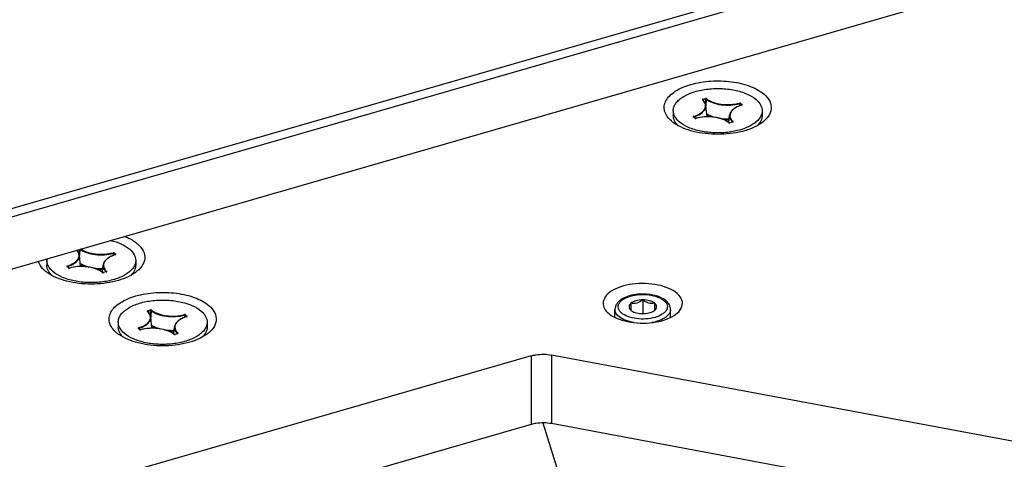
# Model space of a CAD drawing. Header units: millimetres. Extents: x 0 to 420, y 0 to 297.
# Tile 344 of 514: x 359.21 to 371.62, y 147.39 to 152.94. Entities that reach past the tile are written whole.
import ezdxf

# ---------------------------------------------------------------- set-up
doc = ezdxf.new("R2010")
doc.units = ezdxf.units.MM
doc.header["$LTSCALE"] = 23.1
doc.layers.get('0').update_dxf_attribs({"linetype": 'CONTINUOUS'})
doc.layers.add('02___PRT_ALL_AXES', color=7, linetype='CONTINUOUS')
doc.layers.add('AXES', color=7, linetype='CONTINUOUS')

msp = doc.modelspace()

# ---------------------------------------------------------------- linework, layer by layer
at = {"color": 7, "linetype": 'Continuous'}
for p, q in [((369.7362, 153.5144), (349.6538, 147.7171)), ((369.6914, 153.6082), (349.7388, 147.8484)), ((348.2341, 146.6524), (370.446, 153.0644)), ((367.8211, 151.9329), (367.8551, 151.9427)), ((367.8227, 151.9266), (367.8235, 151.9268)), ((367.8235, 151.9268), (367.8576, 151.9366)), ((367.8235, 151.9268), (367.8242, 151.9221)), ((367.8576, 151.9366), (367.8556, 151.8766)), ((367.8644, 151.9357), (367.8617, 151.8548)), ((367.8754, 151.712), (367.8609, 151.8548)), ((367.8617, 151.8548), (367.8615, 151.8491)), ((368.2879, 151.879), (368.2869, 151.8508)), ((368.2946, 151.8781), (368.2938, 151.8534)), ((368.2946, 151.8781), (368.2938, 151.8534)), ((368.2946, 151.8781), (368.3143, 151.861)), ((368.299, 151.8833), (368.3186, 151.8662)), ((368.3141, 151.8601), (368.3137, 151.8599)), ((368.3143, 151.861), (368.3141, 151.8599)), ((368.3143, 151.861), (368.3149, 151.8604)), ((368.3149, 151.8604), (368.3149, 151.8602)), ((368.315, 151.86), (368.315, 151.8598)), ((368.3158, 151.8597), (368.3171, 151.8602)), ((367.7218, 151.6939), (367.7021, 151.711)), ((367.7251, 151.6934), (367.7054, 151.7104)), ((367.7074, 151.7114), (367.7082, 151.7116)), ((367.7082, 151.7116), (367.7087, 151.7075)), ((367.7253, 151.6932), (367.7251, 151.6934)), ((367.7311, 151.6915), (367.7345, 151.6919)), ((368.1506, 151.6393), (368.1598, 151.7304)), ((368.1556, 151.6355), (368.1553, 151.6357)), ((368.1983, 151.6448), (368.1642, 151.635)), ((368.1997, 151.6443), (368.1656, 151.6345)), ((368.1988, 151.6449), (368.1983, 151.6448)), ((368.1991, 151.6459), (368.1989, 151.645)), ((368.1991, 151.6459), (368.1996, 151.6453)), ((368.1996, 151.6453), (368.1997, 151.6451)), ((368.1997, 151.6449), (368.1997, 151.6446)), ((368.2004, 151.6445), (368.2017, 151.6451)), ((359.9623, 150.038), (359.9607, 149.9878)), ((359.9692, 150.04), (359.9667, 149.966)), ((359.9804, 149.8232), (359.966, 149.9661)), ((359.9667, 149.966), (359.9666, 149.9603)), ((360.393, 149.9902), (360.392, 149.962)), ((360.3997, 149.9893), (360.3988, 149.9646)), ((360.3997, 149.9893), (360.3988, 149.9646)), ((360.3997, 149.9893), (360.4194, 149.9723)), ((360.404, 149.9945), (360.4237, 149.9774)), ((360.4192, 149.9713), (360.4187, 149.9711)), ((360.4194, 149.9723), (360.4192, 149.9711)), ((360.4194, 149.9723), (360.4199, 149.9716)), ((360.4199, 149.9716), (360.42, 149.9714)), ((360.4201, 149.9712), (360.42, 149.971)), ((360.4209, 149.9709), (360.4221, 149.9715)), ((359.8268, 149.8052), (359.8072, 149.8222)), ((359.8301, 149.8046), (359.8105, 149.8216)), ((359.8125, 149.8226), (359.8132, 149.8229)), ((359.8132, 149.8229), (359.8138, 149.8187)), ((359.8304, 149.8044), (359.8301, 149.8046)), ((359.8362, 149.8027), (359.8395, 149.8031)), ((360.2557, 149.7505), (360.2649, 149.8416)), ((360.2607, 149.7467), (360.2604, 149.747)), ((360.3034, 149.756), (360.2693, 149.7462)), ((360.3048, 149.7555), (360.2707, 149.7457)), ((360.3039, 149.7562), (360.3034, 149.756)), ((360.3041, 149.7571), (360.304, 149.7562)), ((360.3041, 149.7571), (360.3047, 149.7565)), ((360.3047, 149.7565), (360.3047, 149.7563)), ((360.3048, 149.7561), (360.3048, 149.7558)), ((360.3055, 149.7557), (360.3067, 149.7563)), ((366.7157, 149.1801), (366.7157, 149.2806)), ((366.9157, 149.3586), (366.9157, 149.272)), ((367.0657, 149.4019), (367.0657, 149.2287)), ((367.2157, 149.272), (367.2157, 149.3586)), ((367.4157, 149.1801), (367.4157, 149.2806)), ((360.8261, 149.2647), (360.8602, 149.2745)), ((360.8278, 149.2584), (360.8286, 149.2586)), ((360.8286, 149.2586), (360.8627, 149.2684)), ((360.8286, 149.2586), (360.8292, 149.2539)), ((360.8627, 149.2684), (360.8607, 149.2084)), ((360.8804, 149.0438), (360.866, 149.1866)), ((360.8667, 149.1866), (360.8666, 149.1809)), ((360.8694, 149.2675), (360.8667, 149.1866)), ((361.293, 149.2108), (361.292, 149.1826)), ((361.2997, 149.2099), (361.2988, 149.1852)), ((361.2997, 149.2099), (361.2988, 149.1852)), ((361.2997, 149.2099), (361.3194, 149.1928)), ((361.304, 149.2151), (361.3237, 149.198)), ((361.3192, 149.1919), (361.3187, 149.1917)), ((361.3194, 149.1928), (361.3192, 149.1917)), ((361.3194, 149.1928), (361.3199, 149.1922)), ((361.3199, 149.1922), (361.32, 149.192)), ((361.3201, 149.1918), (361.32, 149.1915)), ((361.3209, 149.1915), (361.3221, 149.192)), ((366.9157, 149.272), (366.9242, 149.2653)), ((367.2071, 149.2653), (367.2157, 149.272)), ((360.7268, 149.0257), (360.7072, 149.0428)), ((360.7301, 149.0252), (360.7105, 149.0422)), ((360.7125, 149.0432), (360.7132, 149.0434)), ((360.7132, 149.0434), (360.7138, 149.0393)), ((361.1557, 148.9711), (361.1649, 149.0622)), ((360.7304, 149.025), (360.7301, 149.0252)), ((360.7362, 149.0233), (360.7395, 149.0237)), ((361.1607, 148.9673), (361.1604, 148.9675)), ((361.2034, 148.9766), (361.1693, 148.9667)), ((361.2048, 148.9761), (361.1707, 148.9663)), ((361.2039, 148.9767), (361.2034, 148.9766)), ((361.2041, 148.9777), (361.204, 148.9768)), ((361.2041, 148.9777), (361.2047, 148.9771)), ((361.2047, 148.9771), (361.2047, 148.9769)), ((361.2048, 148.9767), (361.2048, 148.9764)), ((361.2055, 148.9763), (361.2067, 148.9769)), ((365.6597, 148.6958), (355.9455, 145.8916)), ((365.6597, 148.6958), (365.6597, 147.8298)), ((371.7192, 147.6213), (365.9148, 148.7064)), ((365.9148, 148.7064), (365.9148, 147.8404)), ((365.6597, 147.8298), (355.9455, 145.0255)), ((365.8078, 147.8499), (368.1737, 140.1607)), ((371.7192, 146.7553), (365.9148, 147.8404))]:
    msp.add_line(p, q, dxfattribs=at)
for points in [[(368.3153, 151.8606), (368.3153, 151.8607), (368.3154, 151.8607), (368.3152, 151.8606), (368.3148, 151.8603), (368.3141, 151.8601)], [(367.7339, 151.6926), (367.7337, 151.6925), (367.7327, 151.6923), (367.7315, 151.6922), (367.7302, 151.6921), (367.729, 151.6922), (367.7279, 151.6923), (367.7269, 151.6926), (367.7261, 151.6928), (367.7256, 151.6931), (367.7253, 151.6932)], [(368.2, 151.6454), (368.2001, 151.6456), (368.2001, 151.6456), (368.1999, 151.6455), (368.1995, 151.6452), (368.1988, 151.6449)], [(368.1642, 151.635), (368.164, 151.6349), (368.163, 151.6347), (368.1619, 151.6345), (368.1606, 151.6345), (368.1594, 151.6345), (368.1583, 151.6347), (368.1573, 151.6349), (368.1565, 151.6351), (368.1558, 151.6354), (368.1556, 151.6355)], [(360.4203, 149.9718), (360.4204, 149.9719), (360.4204, 149.9719), (360.4202, 149.9718), (360.4198, 149.9716), (360.4192, 149.9713)], [(359.839, 149.8038), (359.8388, 149.8037), (359.8377, 149.8035), (359.8365, 149.8034), (359.8353, 149.8033), (359.8341, 149.8034), (359.833, 149.8036), (359.832, 149.8038), (359.8312, 149.804), (359.8306, 149.8043), (359.8304, 149.8044)], [(360.2693, 149.7462), (360.2691, 149.7461), (360.2681, 149.7459), (360.2669, 149.7457), (360.2657, 149.7457), (360.2645, 149.7457), (360.2633, 149.7459), (360.2623, 149.7461), (360.2615, 149.7464), (360.2609, 149.7466), (360.2607, 149.7467)], [(360.305, 149.7567), (360.3051, 149.7568), (360.3051, 149.7568), (360.305, 149.7567), (360.3045, 149.7564), (360.3039, 149.7562)], [(361.3203, 149.1923), (361.3204, 149.1925), (361.3204, 149.1925), (361.3202, 149.1924), (361.3198, 149.1921), (361.3192, 149.1919)], [(360.739, 149.0244), (360.7388, 149.0243), (360.7377, 149.0241), (360.7365, 149.024), (360.7353, 149.0239), (360.7341, 149.024), (360.733, 149.0241), (360.732, 149.0243), (360.7312, 149.0246), (360.7306, 149.0249), (360.7304, 149.025)], [(361.1693, 148.9667), (361.1691, 148.9667), (361.1681, 148.9665), (361.1669, 148.9663), (361.1657, 148.9663), (361.1645, 148.9663), (361.1633, 148.9665), (361.1623, 148.9667), (361.1615, 148.9669), (361.1609, 148.9672), (361.1607, 148.9673)], [(361.205, 148.9772), (361.2051, 148.9774), (361.2051, 148.9774), (361.205, 148.9772), (361.2045, 148.977), (361.2039, 148.9767)]]:
    msp.add_lwpolyline(points, dxfattribs=at)
for centre, radius, start, end in [((367.7043, 151.8007), 0.1688, 47.02042, 47.99544), ((368.4422, 151.4357), 0.4424, 106.69823, 106.85881), ((368.3139, 151.8599), 0.00109, 6.37776, 16.95077), ((368.3111, 151.8728), 0.0139, 286.6672, 289.6679), ((368.313, 151.8683), 0.00901, 296.74178, 300.87009), ((367.7302, 151.7091), 0.0176, 259.08948, 261.78101), ((367.7303, 151.7101), 0.0186, 261.77662, 264.38291), ((367.7304, 151.7111), 0.0197, 264.40296, 271.9981), ((367.7314, 151.7061), 0.0146, 282.30697, 285.45735), ((367.7824, 151.6731), 0.1013, 22.64842, 23.58908), ((368.1347, 152.345), 0.666, 264.38868, 271.7168), ((368.0295, 151.4847), 0.1965, 50.20138, 51.88646), ((368.1986, 151.6448), 0.00108, 4.1894, 14.97328), ((368.1958, 151.6577), 0.0139, 286.07765, 289.0971), ((368.1976, 151.6534), 0.00932, 295.96716, 300.00458), ((368.1605, 151.6521), 0.0183, 259.65041, 264.90675), ((368.1606, 151.6534), 0.0196, 264.88011, 269.94676), ((368.1614, 151.6493), 0.0154, 283.11585, 286.07591), ((360.5473, 149.5469), 0.4424, 106.69823, 106.85881), ((360.419, 149.9711), 0.00109, 6.37776, 16.95077), ((360.4162, 149.984), 0.0139, 286.6672, 289.6679), ((360.4181, 149.9795), 0.00901, 296.74178, 300.87009), ((359.8352, 149.8203), 0.0176, 259.08948, 261.78101), ((359.8354, 149.8213), 0.0186, 261.77662, 264.38291), ((359.8355, 149.8224), 0.0197, 264.40296, 271.9981), ((359.8364, 149.8174), 0.0146, 282.30697, 285.45735), ((359.8875, 149.7843), 0.1013, 22.64842, 23.58908), ((360.2398, 150.4562), 0.666, 264.38868, 271.7168), ((360.1346, 149.596), 0.1965, 50.20138, 51.88646), ((360.2656, 149.7633), 0.0183, 259.65041, 264.90675), ((360.2657, 149.7647), 0.0196, 264.88011, 269.94676), ((360.2664, 149.7605), 0.0154, 283.11585, 286.07591), ((360.3037, 149.756), 0.00108, 4.1894, 14.97328), ((360.3009, 149.7689), 0.0139, 286.07765, 289.0971), ((360.3027, 149.7647), 0.00932, 295.96716, 300.00458), ((360.7094, 149.1325), 0.1688, 47.02042, 47.99544), ((361.4473, 148.7675), 0.4424, 106.69823, 106.85881), ((361.319, 149.1917), 0.00109, 6.37776, 16.95077), ((361.3162, 149.2046), 0.0139, 286.6672, 289.6679), ((361.3181, 149.2001), 0.00901, 296.74178, 300.87009), ((366.9959, 149.3665), 0.124, 234.71833, 235.29749), ((367.1355, 149.3665), 0.124, 304.70251, 305.28167), ((360.7875, 149.0049), 0.1013, 22.64842, 23.58908), ((360.7352, 149.0409), 0.0176, 259.08948, 261.78101), ((360.7354, 149.0418), 0.0186, 261.77662, 264.38291), ((360.7355, 149.0429), 0.0197, 264.40296, 271.9981), ((360.7364, 149.0379), 0.0146, 282.30697, 285.45735), ((361.1398, 149.6768), 0.666, 264.38868, 271.7168), ((361.0346, 148.8165), 0.1965, 50.20138, 51.88646), ((361.1656, 148.9839), 0.0183, 259.65041, 264.90675), ((361.1657, 148.9852), 0.0196, 264.88011, 269.94676), ((361.1664, 148.9811), 0.0154, 283.11585, 286.07591), ((361.2037, 148.9766), 0.00108, 4.1894, 14.97328), ((361.2009, 148.9895), 0.0139, 286.07765, 289.0971), ((361.2027, 148.9852), 0.00932, 295.96716, 300.00458)]:
    msp.add_arc(centre, radius, start, end, dxfattribs=at)
for points, knots in [([(367.4258, 151.6588), (367.3878, 151.6917), (367.3391, 151.7535), (367.3323, 151.8511), (367.3562, 151.9196), (367.4055, 151.9822), (367.5071, 152.0612), (367.6828, 152.1318), (367.925, 152.1706), (368.1797, 152.1626), (368.4102, 152.1095), (368.5446, 152.0399), (368.5949, 151.9963)], [0, 0, 0, 0, 0.0925682, 0.1332682, 0.1754893, 0.2230899, 0.2781581, 0.4109508, 0.5663134, 0.72781, 0.8772298, 1, 1, 1, 1]), ([(367.7056, 151.7177), (367.7362, 151.7269), (367.7789, 151.7445), (367.8239, 151.7797), (367.8461, 151.8076), (367.8573, 151.8379), (367.8558, 151.8811), (367.8356, 151.9092), (367.8194, 151.9242)], [0, 0, 0, 0, 0.3229172, 0.4574402, 0.5742232, 0.6779773, 0.7774146, 1, 1, 1, 1]), ([(367.8211, 151.9329), (367.82, 151.9326), (367.8183, 151.9319), (367.8163, 151.9302), (367.8159, 151.9278), (367.8168, 151.9267), (367.8173, 151.9262)], [0, 0, 0, 0, 0.3253589, 0.5758972, 0.7754137, 1, 1, 1, 1]), ([(367.8609, 151.8548), (367.8596, 151.8677), (367.8501, 151.8946), (367.8316, 151.9157), (367.8207, 151.9255)], [0, 0, 0, 0, 0.4682544, 1, 1, 1, 1]), ([(367.8211, 151.9329), (367.8214, 151.9326), (367.8228, 151.9308), (367.8235, 151.9285), (367.8235, 151.9268)], [0, 0, 0, 0, 0.210717, 1, 1, 1, 1]), ([(367.8211, 151.9251), (367.8212, 151.9256), (367.8218, 151.9262), (367.8225, 151.9265), (367.8227, 151.9266)], [0, 0, 0, 0, 0.698863, 1, 1, 1, 1]), ([(367.8686, 151.941), (367.867, 151.9423), (367.8622, 151.9437), (367.8575, 151.9434), (367.8551, 151.9427)], [0, 0, 0, 0, 0.4621666, 1, 1, 1, 1]), ([(367.8551, 151.9427), (367.8555, 151.9424), (367.8568, 151.9406), (367.8575, 151.9384), (367.8576, 151.9366)], [0, 0, 0, 0, 0.210717, 1, 1, 1, 1]), ([(367.8576, 151.9366), (367.8593, 151.9373), (367.862, 151.9373), (367.864, 151.9361), (367.8644, 151.9357)], [0, 0, 0, 0, 0.7822564, 1, 1, 1, 1]), ([(367.8644, 151.9357), (367.888, 151.9161), (367.9498, 151.8847), (368.0556, 151.8605), (368.1721, 151.8566), (368.2506, 151.8686), (368.2879, 151.879)], [0, 0, 0, 0, 0.2094938, 0.4628408, 0.7362104, 1, 1, 1, 1]), ([(367.8686, 151.941), (367.8918, 151.9216), (367.9527, 151.8907), (368.0569, 151.8669), (368.1715, 151.8631), (368.2488, 151.8749), (368.2855, 151.8851)], [0, 0, 0, 0, 0.2095115, 0.4628567, 0.7362232, 1, 1, 1, 1]), ([(368.299, 151.8833), (368.2973, 151.8847), (368.2926, 151.886), (368.2879, 151.8858), (368.2855, 151.8851)], [0, 0, 0, 0, 0.459902, 1, 1, 1, 1]), ([(368.2855, 151.8851), (368.2858, 151.8848), (368.2872, 151.883), (368.2878, 151.8808), (368.2879, 151.879)], [0, 0, 0, 0, 0.2092578, 1, 1, 1, 1]), ([(368.5949, 151.9963), (368.6237, 151.9715), (368.6718, 151.9171), (368.695, 151.8098), (368.6512, 151.7068), (368.5947, 151.6562), (368.5615, 151.6327)], [0, 0, 0, 0, 0.2626929, 0.4865608, 0.7186977, 1, 1, 1, 1]), ([(367.7082, 151.7116), (367.731, 151.7185), (367.7723, 151.7344), (367.8234, 151.7679), (367.8517, 151.8033), (367.8611, 151.8331), (367.8616, 151.8478), (367.8609, 151.8548)], [0, 0, 0, 0, 0.317679, 0.5867561, 0.8073274, 0.9052475, 1, 1, 1, 1]), ([(368.3137, 151.8599), (368.2929, 151.8537), (368.2547, 151.8392), (368.2061, 151.8093), (368.1721, 151.7733), (368.1612, 151.7442), (368.1598, 151.7304)], [0, 0, 0, 0, 0.3084695, 0.5763068, 0.8030071, 1, 1, 1, 1]), ([(368.3139, 151.8591), (368.2833, 151.8498), (368.2405, 151.8321), (368.1957, 151.7964), (368.1739, 151.7682), (368.1632, 151.7376), (368.1657, 151.694), (368.1868, 151.666), (368.2034, 151.651)], [0, 0, 0, 0, 0.3221578, 0.4560672, 0.5722278, 0.6756083, 0.7752146, 1, 1, 1, 1]), ([(368.2879, 151.879), (368.2885, 151.8792), (368.2907, 151.8797), (368.2935, 151.8793), (368.2946, 151.8781)], [0, 0, 0, 0, 0.2694162, 1, 1, 1, 1]), ([(368.3176, 151.8606), (368.3187, 151.8612), (368.3208, 151.863), (368.3194, 151.8655), (368.3186, 151.8662)], [0, 0, 0, 0, 0.5283743, 1, 1, 1, 1]), ([(367.7056, 151.7177), (367.7046, 151.7174), (367.7029, 151.7167), (367.7009, 151.715), (367.7006, 151.7126), (367.7016, 151.7115), (367.7021, 151.711)], [0, 0, 0, 0, 0.3233951, 0.5720582, 0.7719327, 1, 1, 1, 1]), ([(367.7056, 151.7177), (367.706, 151.7174), (367.7074, 151.7157), (367.7081, 151.7134), (367.7082, 151.7116)], [0, 0, 0, 0, 0.2119961, 1, 1, 1, 1]), ([(367.7218, 151.6939), (367.7221, 151.6937), (367.7236, 151.6926), (367.7254, 151.6921), (367.7268, 151.6918)], [0, 0, 0, 0, 0.2153206, 1, 1, 1, 1]), ([(367.8754, 151.7122), (367.8631, 151.712), (367.8155, 151.7097), (367.768, 151.702), (367.7339, 151.6926)], [0, 0, 0, 0, 0.2578757, 1, 1, 1, 1]), ([(368.1521, 151.6362), (368.1289, 151.6556), (368.068, 151.6865), (367.9639, 151.7103), (367.8492, 151.7141), (367.7719, 151.7023), (367.7353, 151.6921)], [0, 0, 0, 0, 0.209504, 0.4628497, 0.736217, 1, 1, 1, 1]), ([(367.8713, 151.7505), (367.8788, 151.7456), (367.9126, 151.7261), (367.9497, 151.7127), (367.9788, 151.705)], [0, 0, 0, 0, 0.2283009, 1, 1, 1, 1]), ([(367.8723, 151.7419), (367.8773, 151.7388), (367.8993, 151.7261), (367.9228, 151.7161), (367.9412, 151.7097)], [0, 0, 0, 0, 0.2348195, 1, 1, 1, 1]), ([(368.1508, 151.6394), (368.1348, 151.6519), (368.0963, 151.674), (368.0048, 151.7052), (367.9279, 151.7131), (367.8754, 151.7122)], [0, 0, 0, 0, 0.2112462, 0.45468, 1, 1, 1, 1]), ([(368.034, 151.6934), (368.0439, 151.6918), (368.0841, 151.6864), (368.1248, 151.6849), (368.1553, 151.6858)], [0, 0, 0, 0, 0.2461284, 1, 1, 1, 1]), ([(368.1521, 151.6362), (368.1524, 151.636), (368.154, 151.6349), (368.1558, 151.6344), (368.1572, 151.6341)], [0, 0, 0, 0, 0.215437, 1, 1, 1, 1]), ([(368.1598, 151.7304), (368.1591, 151.7231), (368.1597, 151.708), (368.1698, 151.6772), (368.1863, 151.6574), (368.1991, 151.6459)], [0, 0, 0, 0, 0.2281021, 0.4644264, 1, 1, 1, 1]), ([(368.2023, 151.6454), (368.2033, 151.646), (368.2054, 151.6478), (368.2042, 151.6503), (368.2034, 151.651)], [0, 0, 0, 0, 0.5338925, 1, 1, 1, 1]), ([(368.5615, 151.6327), (368.49, 151.5822), (368.3065, 151.5114), (368.0103, 151.4785), (367.7142, 151.5114), (367.5307, 151.5822), (367.4592, 151.6327)], [0, 0, 0, 0, 0.2283127, 0.500005, 0.7716939, 1, 1, 1, 1]), ([(360.5347, 150.2033), (360.5509, 150.1969), (360.6094, 150.1715), (360.6649, 150.1379), (360.7, 150.1075)], [0, 0, 0, 0, 0.2730398, 1, 1, 1, 1]), ([(359.8107, 149.829), (359.8405, 149.8379), (359.8821, 149.8549), (359.9265, 149.8886), (359.9489, 149.9154), (359.9613, 149.9444), (359.9623, 149.9747), (359.9517, 150.004), (359.9387, 150.021), (359.931, 150.029)], [0, 0, 0, 0, 0.3232454, 0.458866, 0.5770992, 0.6819473, 0.7811304, 0.884401, 1, 1, 1, 1]), ([(359.966, 149.9661), (359.9648, 149.9774), (359.9572, 150.0011), (359.9421, 150.0205), (359.9332, 150.0296)], [0, 0, 0, 0, 0.4732754, 1, 1, 1, 1]), ([(359.9758, 150.0419), (360, 150.0233), (360.0618, 149.9937), (360.1662, 149.9712), (360.2801, 149.9682), (360.3566, 149.9801), (360.393, 149.9902)], [0, 0, 0, 0, 0.2125535, 0.4663244, 0.7381619, 1, 1, 1, 1]), ([(359.9839, 150.0443), (360.0082, 150.0266), (360.0688, 149.9986), (360.1707, 149.9773), (360.2812, 149.9749), (360.3554, 149.9866), (360.3905, 149.9963)], [0, 0, 0, 0, 0.2143861, 0.4683918, 0.7393179, 1, 1, 1, 1]), ([(360.7, 150.1075), (360.7287, 150.0827), (360.7769, 150.0283), (360.8001, 149.921), (360.7562, 149.818), (360.6998, 149.7674), (360.6666, 149.7439)], [0, 0, 0, 0, 0.2626929, 0.4865608, 0.7186977, 1, 1, 1, 1]), ([(359.8132, 149.8229), (359.8361, 149.8297), (359.8774, 149.8457), (359.9284, 149.8791), (359.9568, 149.9145), (359.9662, 149.9443), (359.9667, 149.959), (359.966, 149.9661)], [0, 0, 0, 0, 0.317679, 0.5867561, 0.8073274, 0.9052475, 1, 1, 1, 1]), ([(360.4187, 149.9711), (360.3979, 149.9649), (360.3597, 149.9504), (360.3112, 149.9205), (360.2772, 149.8845), (360.2663, 149.8554), (360.2649, 149.8416)], [0, 0, 0, 0, 0.3084695, 0.5763068, 0.8030071, 1, 1, 1, 1]), ([(360.419, 149.9703), (360.3883, 149.961), (360.3456, 149.9433), (360.3007, 149.9076), (360.2789, 149.8795), (360.2682, 149.8488), (360.2708, 149.8052), (360.2919, 149.7772), (360.3085, 149.7623)], [0, 0, 0, 0, 0.3221578, 0.4560672, 0.5722278, 0.6756083, 0.7752146, 1, 1, 1, 1]), ([(360.404, 149.9945), (360.4024, 149.9959), (360.3977, 149.9972), (360.393, 149.997), (360.3905, 149.9963)], [0, 0, 0, 0, 0.459902, 1, 1, 1, 1]), ([(360.3906, 149.9963), (360.3909, 149.996), (360.3922, 149.9942), (360.3929, 149.992), (360.393, 149.9902)], [0, 0, 0, 0, 0.2092578, 1, 1, 1, 1]), ([(360.393, 149.9902), (360.3936, 149.9904), (360.3958, 149.9909), (360.3985, 149.9905), (360.3997, 149.9893)], [0, 0, 0, 0, 0.2694162, 1, 1, 1, 1]), ([(360.4227, 149.9718), (360.4237, 149.9724), (360.4258, 149.9742), (360.4245, 149.9768), (360.4237, 149.9774)], [0, 0, 0, 0, 0.5283743, 1, 1, 1, 1]), ([(359.5309, 149.77), (359.5206, 149.7789), (359.4854, 149.8126), (359.4577, 149.8556), (359.4477, 149.8895)], [0, 0, 0, 0, 0.2769886, 1, 1, 1, 1]), ([(359.8107, 149.829), (359.8097, 149.8287), (359.808, 149.8279), (359.806, 149.8262), (359.8057, 149.8238), (359.8066, 149.8227), (359.8072, 149.8222)], [0, 0, 0, 0, 0.3233951, 0.5720582, 0.7719327, 1, 1, 1, 1]), ([(359.8107, 149.8289), (359.8111, 149.8286), (359.8125, 149.8269), (359.8132, 149.8246), (359.8132, 149.8229)], [0, 0, 0, 0, 0.2119961, 1, 1, 1, 1]), ([(359.8268, 149.8052), (359.8271, 149.8049), (359.8287, 149.8038), (359.8305, 149.8033), (359.8319, 149.803)], [0, 0, 0, 0, 0.2153206, 1, 1, 1, 1]), ([(359.9804, 149.8234), (359.9681, 149.8232), (359.9205, 149.821), (359.8731, 149.8132), (359.839, 149.8038)], [0, 0, 0, 0, 0.2578757, 1, 1, 1, 1]), ([(360.2572, 149.7474), (360.234, 149.7668), (360.1731, 149.7977), (360.0689, 149.8215), (359.9543, 149.8253), (359.877, 149.8135), (359.8403, 149.8033)], [0, 0, 0, 0, 0.209504, 0.4628497, 0.736217, 1, 1, 1, 1]), ([(359.9764, 149.8617), (359.9839, 149.8569), (360.0177, 149.8373), (360.0548, 149.8239), (360.0839, 149.8162)], [0, 0, 0, 0, 0.2283009, 1, 1, 1, 1]), ([(359.9773, 149.8532), (359.9824, 149.85), (360.0044, 149.8373), (360.0279, 149.8273), (360.0463, 149.8209)], [0, 0, 0, 0, 0.2348195, 1, 1, 1, 1]), ([(360.2559, 149.7506), (360.2399, 149.7632), (360.2014, 149.7852), (360.1099, 149.8164), (360.033, 149.8243), (359.9804, 149.8234)], [0, 0, 0, 0, 0.2112462, 0.45468, 1, 1, 1, 1]), ([(360.1391, 149.8046), (360.1489, 149.803), (360.1891, 149.7976), (360.2298, 149.7961), (360.2604, 149.7971)], [0, 0, 0, 0, 0.2461284, 1, 1, 1, 1]), ([(360.2649, 149.8416), (360.2641, 149.8343), (360.2647, 149.8192), (360.2749, 149.7884), (360.2914, 149.7686), (360.3041, 149.7571)], [0, 0, 0, 0, 0.2281021, 0.4644264, 1, 1, 1, 1]), ([(360.6666, 149.7439), (360.5951, 149.6934), (360.4115, 149.6226), (360.1154, 149.5897), (359.8193, 149.6226), (359.6358, 149.6934), (359.5643, 149.744)], [0, 0, 0, 0, 0.2283127, 0.500005, 0.7716939, 1, 1, 1, 1]), ([(360.2572, 149.7474), (360.2575, 149.7472), (360.259, 149.7461), (360.2609, 149.7456), (360.2623, 149.7453)], [0, 0, 0, 0, 0.215437, 1, 1, 1, 1]), ([(360.3073, 149.7566), (360.3084, 149.7572), (360.3105, 149.759), (360.3093, 149.7616), (360.3085, 149.7623)], [0, 0, 0, 0, 0.5338925, 1, 1, 1, 1]), ([(360.4309, 148.9906), (360.3929, 149.0235), (360.3441, 149.0853), (360.3374, 149.1829), (360.3613, 149.2514), (360.4106, 149.314), (360.5122, 149.393), (360.6878, 149.4636), (360.93, 149.5024), (361.1848, 149.4944), (361.4153, 149.4413), (361.5496, 149.3717), (361.6, 149.3281)], [0, 0, 0, 0, 0.0925682, 0.1332682, 0.1754893, 0.2230899, 0.2781581, 0.4109508, 0.5663134, 0.72781, 0.8772298, 1, 1, 1, 1]), ([(367.3603, 149.3884), (367.3385, 149.4073), (367.2838, 149.4388), (367.1893, 149.4668), (367.0838, 149.4783), (366.9767, 149.4726), (366.8776, 149.45), (366.8057, 149.4166), (366.7611, 149.381), (366.736, 149.3511), (366.7196, 149.3172), (366.7157, 149.2927), (366.7157, 149.2806)], [0, 0, 0, 0, 0.115617, 0.2481567, 0.3921843, 0.5379922, 0.6752892, 0.7967589, 0.8512701, 0.9024727, 0.9516605, 1, 1, 1, 1]), ([(366.7972, 149.2378), (366.7878, 149.2459), (366.7716, 149.2631), (366.7565, 149.2937), (366.7543, 149.3261), (366.7653, 149.3575), (366.7879, 149.3863), (366.8346, 149.4225), (366.9152, 149.455), (367.0265, 149.4728), (367.1435, 149.4691), (367.2493, 149.4447), (367.311, 149.4128), (367.3342, 149.3928)], [0, 0, 0, 0, 0.0498983, 0.0935154, 0.1341733, 0.1763503, 0.2239019, 0.2789131, 0.4115669, 0.5667658, 0.7280932, 0.8773568, 1, 1, 1, 1]), ([(361.6, 149.3281), (361.6287, 149.3033), (361.6769, 149.2489), (361.7001, 149.1416), (361.6562, 149.0386), (361.5998, 148.988), (361.5666, 148.9645)], [0, 0, 0, 0, 0.2626929, 0.4865608, 0.7186977, 1, 1, 1, 1]), ([(366.7626, 149.1931), (366.7488, 149.2051), (366.7256, 149.2309), (366.7157, 149.265), (366.7157, 149.2806)], [0, 0, 0, 0, 0.5392238, 1, 1, 1, 1]), ([(367.3342, 149.3928), (367.3436, 149.3846), (367.3598, 149.3674), (367.3748, 149.3368), (367.3771, 149.3044), (367.3661, 149.273), (367.3435, 149.2442), (367.2968, 149.208), (367.2161, 149.1755), (367.1049, 149.1577), (366.9879, 149.1614), (366.882, 149.1858), (366.8204, 149.2177), (366.7972, 149.2378)], [0, 0, 0, 0, 0.0498983, 0.0935154, 0.1341733, 0.1763503, 0.2239019, 0.2789131, 0.4115669, 0.5667658, 0.7280932, 0.8773568, 1, 1, 1, 1]), ([(366.9157, 149.3586), (366.9089, 149.3526), (366.8974, 149.3398), (366.8902, 149.3153), (366.8974, 149.2907), (366.9089, 149.2779), (366.9157, 149.272)], [0, 0, 0, 0, 0.2696139, 0.5, 0.7303861, 1, 1, 1, 1]), ([(367.0657, 149.4019), (367.0366, 149.4019), (366.9942, 149.3968), (366.9444, 149.3784), (366.924, 149.3657), (366.9157, 149.3586)], [0, 0, 0, 0, 0.550744, 0.7929119, 1, 1, 1, 1]), ([(367.0657, 149.4019), (367.0542, 149.3928), (367.0306, 149.3761), (366.9923, 149.3585), (366.9528, 149.3529), (366.9276, 149.356), (366.9157, 149.3586)], [0, 0, 0, 0, 0.2724053, 0.5328132, 0.7741072, 1, 1, 1, 1]), ([(367.2157, 149.3586), (367.2074, 149.3657), (367.187, 149.3784), (367.1372, 149.3968), (367.0948, 149.4019), (367.0657, 149.4019)], [0, 0, 0, 0, 0.2070881, 0.449256, 1, 1, 1, 1]), ([(367.2157, 149.3586), (367.2038, 149.356), (367.1785, 149.3529), (367.1391, 149.3585), (367.1007, 149.3761), (367.0772, 149.3928), (367.0657, 149.4019)], [0, 0, 0, 0, 0.2258928, 0.4671868, 0.7275947, 1, 1, 1, 1]), ([(367.4157, 149.2806), (367.4157, 149.2715), (367.4126, 149.2526), (367.3969, 149.2203), (367.3644, 149.1865), (367.314, 149.1551), (367.2509, 149.1303), (367.2042, 149.1194), (367.1795, 149.1151)], [0, 0, 0, 0, 0.0884823, 0.1829031, 0.3444896, 0.5359497, 0.7563666, 1, 1, 1, 1]), ([(367.2157, 149.272), (367.2225, 149.2779), (367.234, 149.2907), (367.2411, 149.3153), (367.234, 149.3398), (367.2225, 149.3526), (367.2157, 149.3586)], [0, 0, 0, 0, 0.2696139, 0.5, 0.7303861, 1, 1, 1, 1]), ([(367.4157, 149.2806), (367.4157, 149.3007), (367.4043, 149.3425), (367.3764, 149.3744), (367.3603, 149.3884)], [0, 0, 0, 0, 0.485735, 1, 1, 1, 1]), ([(360.7107, 149.0495), (360.7413, 149.0587), (360.784, 149.0763), (360.829, 149.1115), (360.8511, 149.1393), (360.8623, 149.1697), (360.8609, 149.2129), (360.8406, 149.241), (360.8245, 149.256)], [0, 0, 0, 0, 0.3229172, 0.4574402, 0.5742232, 0.6779773, 0.7774146, 1, 1, 1, 1]), ([(360.7132, 149.0434), (360.7361, 149.0503), (360.7774, 149.0662), (360.8284, 149.0996), (360.8568, 149.1351), (360.8662, 149.1649), (360.8667, 149.1796), (360.866, 149.1866)], [0, 0, 0, 0, 0.317679, 0.5867561, 0.8073274, 0.9052475, 1, 1, 1, 1]), ([(360.8261, 149.2647), (360.8251, 149.2644), (360.8234, 149.2637), (360.8213, 149.262), (360.8209, 149.2596), (360.8219, 149.2584), (360.8224, 149.258)], [0, 0, 0, 0, 0.3253589, 0.5758972, 0.7754137, 1, 1, 1, 1]), ([(360.866, 149.1866), (360.8647, 149.1995), (360.8552, 149.2264), (360.8366, 149.2475), (360.8257, 149.2573)], [0, 0, 0, 0, 0.4682544, 1, 1, 1, 1]), ([(360.8261, 149.2647), (360.8265, 149.2644), (360.8278, 149.2626), (360.8285, 149.2603), (360.8286, 149.2586)], [0, 0, 0, 0, 0.210717, 1, 1, 1, 1]), ([(360.8261, 149.2569), (360.8263, 149.2574), (360.8269, 149.258), (360.8276, 149.2583), (360.8278, 149.2584)], [0, 0, 0, 0, 0.698863, 1, 1, 1, 1]), ([(360.8737, 149.2728), (360.872, 149.2741), (360.8673, 149.2755), (360.8626, 149.2752), (360.8602, 149.2745)], [0, 0, 0, 0, 0.4621666, 1, 1, 1, 1]), ([(360.8602, 149.2745), (360.8605, 149.2742), (360.8619, 149.2724), (360.8626, 149.2702), (360.8627, 149.2684)], [0, 0, 0, 0, 0.210717, 1, 1, 1, 1]), ([(360.8627, 149.2684), (360.8644, 149.2691), (360.867, 149.2691), (360.8691, 149.2679), (360.8694, 149.2675)], [0, 0, 0, 0, 0.7822564, 1, 1, 1, 1]), ([(360.8694, 149.2675), (360.893, 149.2479), (360.9549, 149.2165), (361.0607, 149.1923), (361.1772, 149.1884), (361.2557, 149.2004), (361.293, 149.2108)], [0, 0, 0, 0, 0.2094938, 0.4628408, 0.7362104, 1, 1, 1, 1]), ([(360.8737, 149.2728), (360.8969, 149.2534), (360.9578, 149.2225), (361.0619, 149.1987), (361.1766, 149.1949), (361.2539, 149.2067), (361.2905, 149.2169)], [0, 0, 0, 0, 0.2095115, 0.4628567, 0.7362232, 1, 1, 1, 1]), ([(361.3187, 149.1917), (361.2979, 149.1855), (361.2597, 149.171), (361.2112, 149.1411), (361.1772, 149.1051), (361.1663, 149.076), (361.1649, 149.0622)], [0, 0, 0, 0, 0.3084695, 0.5763068, 0.8030071, 1, 1, 1, 1]), ([(361.319, 149.1909), (361.2883, 149.1816), (361.2456, 149.1639), (361.2007, 149.1282), (361.1789, 149.1), (361.1682, 149.0694), (361.1708, 149.0258), (361.1919, 148.9978), (361.2085, 148.9828)], [0, 0, 0, 0, 0.3221578, 0.4560672, 0.5722278, 0.6756083, 0.7752146, 1, 1, 1, 1]), ([(361.304, 149.2151), (361.3024, 149.2165), (361.2977, 149.2178), (361.293, 149.2176), (361.2905, 149.2169)], [0, 0, 0, 0, 0.459902, 1, 1, 1, 1]), ([(361.2906, 149.2169), (361.2909, 149.2166), (361.2922, 149.2148), (361.2929, 149.2125), (361.293, 149.2108)], [0, 0, 0, 0, 0.2092578, 1, 1, 1, 1]), ([(361.293, 149.2108), (361.2936, 149.211), (361.2958, 149.2115), (361.2985, 149.2111), (361.2997, 149.2099)], [0, 0, 0, 0, 0.2694162, 1, 1, 1, 1]), ([(361.3227, 149.1923), (361.3237, 149.193), (361.3258, 149.1948), (361.3245, 149.1973), (361.3237, 149.198)], [0, 0, 0, 0, 0.5283743, 1, 1, 1, 1]), ([(366.9519, 149.1151), (366.9148, 149.1215), (366.8479, 149.1391), (366.7862, 149.1727), (366.7626, 149.1931)], [0, 0, 0, 0, 0.5470044, 1, 1, 1, 1]), ([(366.9253, 149.2646), (366.9436, 149.2518), (366.9904, 149.234), (367.0392, 149.2287), (367.0657, 149.2287)], [0, 0, 0, 0, 0.4575318, 1, 1, 1, 1]), ([(367.0657, 149.2287), (367.0922, 149.2287), (367.141, 149.234), (367.1878, 149.2518), (367.2061, 149.2646)], [0, 0, 0, 0, 0.5424682, 1, 1, 1, 1]), ([(360.7107, 149.0495), (360.7097, 149.0492), (360.708, 149.0485), (360.706, 149.0468), (360.7057, 149.0444), (360.7066, 149.0432), (360.7072, 149.0428)], [0, 0, 0, 0, 0.3233951, 0.5720582, 0.7719327, 1, 1, 1, 1]), ([(360.7107, 149.0495), (360.7111, 149.0492), (360.7125, 149.0475), (360.7132, 149.0452), (360.7132, 149.0434)], [0, 0, 0, 0, 0.2119961, 1, 1, 1, 1]), ([(360.8804, 149.044), (360.8681, 149.0438), (360.8205, 149.0415), (360.7731, 149.0338), (360.739, 149.0244)], [0, 0, 0, 0, 0.2578757, 1, 1, 1, 1]), ([(361.1572, 148.968), (361.134, 148.9874), (361.0731, 149.0183), (360.9689, 149.0421), (360.8543, 149.0459), (360.777, 149.034), (360.7403, 149.0239)], [0, 0, 0, 0, 0.209504, 0.4628497, 0.736217, 1, 1, 1, 1]), ([(360.8764, 149.0823), (360.8839, 149.0774), (360.9177, 149.0578), (360.9548, 149.0445), (360.9839, 149.0368)], [0, 0, 0, 0, 0.2283009, 1, 1, 1, 1]), ([(360.8773, 149.0737), (360.8824, 149.0706), (360.9044, 149.0579), (360.9279, 149.0479), (360.9463, 149.0415)], [0, 0, 0, 0, 0.2348195, 1, 1, 1, 1]), ([(361.1559, 148.9712), (361.1399, 148.9837), (361.1014, 149.0058), (361.0099, 149.037), (360.933, 149.0448), (360.8804, 149.044)], [0, 0, 0, 0, 0.2112462, 0.45468, 1, 1, 1, 1]), ([(361.1649, 149.0622), (361.1641, 149.0549), (361.1647, 149.0398), (361.1749, 149.009), (361.1914, 148.9892), (361.2041, 148.9777)], [0, 0, 0, 0, 0.2281021, 0.4644264, 1, 1, 1, 1]), ([(361.5666, 148.9645), (361.4951, 148.914), (361.3115, 148.8432), (361.0154, 148.8103), (360.7193, 148.8432), (360.5358, 148.914), (360.4643, 148.9645)], [0, 0, 0, 0, 0.2283127, 0.500005, 0.7716939, 1, 1, 1, 1]), ([(360.7268, 149.0257), (360.7271, 149.0255), (360.7287, 149.0244), (360.7305, 149.0238), (360.7319, 149.0236)], [0, 0, 0, 0, 0.2153206, 1, 1, 1, 1]), ([(361.0391, 149.0252), (361.0489, 149.0236), (361.0891, 149.0182), (361.1298, 149.0167), (361.1604, 149.0176)], [0, 0, 0, 0, 0.2461284, 1, 1, 1, 1]), ([(361.1572, 148.968), (361.1575, 148.9678), (361.159, 148.9667), (361.1609, 148.9662), (361.1623, 148.9659)], [0, 0, 0, 0, 0.215437, 1, 1, 1, 1]), ([(361.2073, 148.9772), (361.2084, 148.9778), (361.2105, 148.9796), (361.2093, 148.9821), (361.2085, 148.9828)], [0, 0, 0, 0, 0.5338925, 1, 1, 1, 1]), ([(365.6597, 148.6958), (365.6795, 148.7015), (365.7632, 148.7195), (365.851, 148.7184), (365.9148, 148.7064)], [0, 0, 0, 0, 0.2411174, 1, 1, 1, 1]), ([(365.9148, 147.8404), (365.851, 147.8523), (365.7632, 147.8534), (365.6795, 147.8355), (365.6597, 147.8298)], [0, 0, 0, 0, 0.7588826, 1, 1, 1, 1])]:
    msp.add_open_spline(points, degree=3, knots=knots, dxfattribs=at)
for points in [[(367.8173, 151.9262), (367.8184, 151.9265), (367.8198, 151.9263), (367.8207, 151.9255)], [(367.8686, 151.941), (367.8665, 151.9403), (367.8646, 151.938), (367.8644, 151.9357)], [(368.299, 151.8833), (368.2968, 151.8826), (368.2948, 151.8803), (368.2946, 151.8781)], [(368.3151, 151.8595), (368.3147, 151.8598), (368.3142, 151.8601), (368.3137, 151.8599)], [(368.3186, 151.8662), (368.3165, 151.8656), (368.3145, 151.8633), (368.3143, 151.861)], [(367.4592, 151.6327), (367.4477, 151.6409), (367.4365, 151.6496), (367.4258, 151.6588)], [(367.7021, 151.711), (367.7032, 151.7113), (367.7046, 151.7111), (367.7054, 151.7104)], [(367.7058, 151.71), (367.706, 151.7107), (367.7067, 151.7112), (367.7074, 151.7114)], [(367.7218, 151.6939), (367.7229, 151.6942), (367.7242, 151.6941), (367.7251, 151.6934)], [(367.7353, 151.6921), (367.7349, 151.6924), (367.7344, 151.6927), (367.7339, 151.6926)], [(368.1521, 151.6362), (368.1531, 151.6365), (368.1545, 151.6364), (368.1553, 151.6357)], [(368.1997, 151.6443), (368.1993, 151.6446), (368.1988, 151.6449), (368.1983, 151.6448)], [(368.2034, 151.651), (368.2013, 151.6504), (368.1993, 151.6481), (368.1991, 151.6459)], [(368.1606, 151.6338), (368.162, 151.6338), (368.1635, 151.634), (368.1649, 151.6343)], [(368.1656, 151.6345), (368.1653, 151.6348), (368.1647, 151.6351), (368.1642, 151.635)], [(360.404, 149.9945), (360.4019, 149.9939), (360.3999, 149.9915), (360.3997, 149.9893)], [(360.4202, 149.9707), (360.4198, 149.971), (360.4192, 149.9713), (360.4187, 149.9711)], [(360.4237, 149.9774), (360.4215, 149.9768), (360.4196, 149.9745), (360.4194, 149.9723)], [(359.8072, 149.8222), (359.8082, 149.8225), (359.8096, 149.8224), (359.8105, 149.8216)], [(359.8109, 149.8213), (359.8111, 149.8219), (359.8118, 149.8224), (359.8125, 149.8226)], [(359.8268, 149.8052), (359.8279, 149.8055), (359.8293, 149.8053), (359.8301, 149.8046)], [(359.8403, 149.8033), (359.84, 149.8036), (359.8394, 149.8039), (359.839, 149.8038)], [(359.5643, 149.744), (359.5527, 149.7521), (359.5415, 149.7608), (359.5309, 149.77)], [(360.2572, 149.7474), (360.2582, 149.7478), (360.2595, 149.7476), (360.2604, 149.747)], [(360.2657, 149.745), (360.2671, 149.745), (360.2685, 149.7452), (360.2699, 149.7455)], [(360.2707, 149.7457), (360.2703, 149.746), (360.2698, 149.7463), (360.2693, 149.7462)], [(360.3048, 149.7555), (360.3044, 149.7558), (360.3038, 149.7561), (360.3034, 149.756)], [(360.3085, 149.7623), (360.3063, 149.7617), (360.3043, 149.7593), (360.3041, 149.7571)], [(360.8224, 149.258), (360.8235, 149.2583), (360.8249, 149.2581), (360.8257, 149.2573)], [(360.8737, 149.2728), (360.8715, 149.2721), (360.8696, 149.2698), (360.8694, 149.2675)], [(361.304, 149.2151), (361.3019, 149.2144), (361.2999, 149.2121), (361.2997, 149.2099)], [(361.3202, 149.1913), (361.3198, 149.1916), (361.3192, 149.1919), (361.3187, 149.1917)], [(361.3237, 149.198), (361.3215, 149.1974), (361.3196, 149.1951), (361.3194, 149.1928)], [(360.7072, 149.0428), (360.7082, 149.0431), (360.7096, 149.0429), (360.7105, 149.0422)], [(360.7109, 149.0418), (360.7111, 149.0425), (360.7118, 149.043), (360.7125, 149.0432)], [(360.4643, 148.9645), (360.4527, 148.9727), (360.4415, 148.9814), (360.4309, 148.9906)], [(360.7268, 149.0257), (360.7279, 149.026), (360.7293, 149.0259), (360.7301, 149.0252)], [(360.7403, 149.0239), (360.74, 149.0242), (360.7394, 149.0245), (360.739, 149.0244)], [(361.1572, 148.968), (361.1582, 148.9683), (361.1595, 148.9682), (361.1604, 148.9675)], [(361.1657, 148.9656), (361.1671, 148.9656), (361.1685, 148.9657), (361.1699, 148.9661)], [(361.1707, 148.9663), (361.1703, 148.9666), (361.1698, 148.9669), (361.1693, 148.9667)], [(361.2048, 148.9761), (361.2044, 148.9764), (361.2038, 148.9767), (361.2034, 148.9766)], [(361.2085, 148.9828), (361.2063, 148.9822), (361.2043, 148.9799), (361.2041, 148.9777)]]:
    msp.add_open_spline(points, degree=3, dxfattribs=at)
at = {"layer": '02___PRT_ALL_AXES', "color": 7, "linetype": 'Continuous'}
for points, knots in [([(367.4987, 149.4836), (367.4682, 149.51), (367.3898, 149.5545), (367.2531, 149.5949), (367.0976, 149.6123), (366.9391, 149.6048), (366.7931, 149.5732), (366.6737, 149.5203), (366.5897, 149.4501), (366.5657, 149.3868), (366.5657, 149.3586)], [0, 0, 0, 0, 0.1140418, 0.2505654, 0.4010852, 0.5540486, 0.6974255, 0.8211502, 0.9202445, 1, 1, 1, 1]), ([(367.5657, 149.3586), (367.5657, 149.3809), (367.5516, 149.4296), (367.5184, 149.4665), (367.4987, 149.4836)], [0, 0, 0, 0, 0.4607886, 1, 1, 1, 1]), ([(366.5657, 149.3586), (366.5657, 149.3363), (366.5798, 149.2875), (366.6129, 149.2506), (366.6327, 149.2336)], [0, 0, 0, 0, 0.4607886, 1, 1, 1, 1]), ([(366.6327, 149.2336), (366.6632, 149.2072), (366.7416, 149.1626), (366.8783, 149.1222), (367.0337, 149.1048), (367.1922, 149.1123), (367.3383, 149.1439), (367.4577, 149.1968), (367.5416, 149.267), (367.5657, 149.3303), (367.5657, 149.3586)], [0, 0, 0, 0, 0.1140418, 0.2505654, 0.4010852, 0.5540486, 0.6974255, 0.8211502, 0.9202445, 1, 1, 1, 1])]:
    msp.add_open_spline(points, degree=3, knots=knots, dxfattribs=at)
at = {"layer": 'AXES', "color": 7, "linetype": 'Continuous'}
for p, q in [((367.4504, 151.7886), (367.4504, 151.728)), ((368.5704, 151.7886), (368.5704, 151.728)), ((359.5554, 149.8998), (359.5554, 149.8392)), ((360.6754, 149.8998), (360.6754, 149.8392)), ((360.4554, 149.1204), (360.4554, 149.0598)), ((361.5754, 149.1204), (361.5754, 149.0598))]:
    msp.add_line(p, q, dxfattribs=at)
msp.add_arc((359.6968, 149.8998), 0.1414, 171.34423, 179.97719, dxfattribs=at)
for points, knots in [([(367.4504, 151.7886), (367.4504, 151.804), (367.4559, 151.8362), (367.4794, 151.8815), (367.517, 151.9237), (367.5878, 151.9773), (367.7052, 152.029), (367.8686, 152.0644), (368.0462, 152.0728), (368.2202, 152.0533), (368.3733, 152.0081), (368.4612, 151.9582), (368.4953, 151.9286)], [0, 0, 0, 0, 0.0388377, 0.0805588, 0.1272554, 0.1799946, 0.3035467, 0.4467239, 0.5994739, 0.7497838, 0.8861173, 1, 1, 1, 1]), ([(368.4953, 151.9286), (368.5174, 151.9095), (368.5463, 151.877), (368.567, 151.8262), (368.5704, 151.8009), (368.5704, 151.7886)], [0, 0, 0, 0, 0.5372989, 0.7741584, 1, 1, 1, 1]), ([(367.5254, 151.6486), (367.5033, 151.6677), (367.4745, 151.7002), (367.4538, 151.751), (367.4504, 151.7763), (367.4504, 151.7886)], [0, 0, 0, 0, 0.5372989, 0.7741584, 1, 1, 1, 1]), ([(368.5704, 151.7886), (368.5704, 151.7732), (368.5649, 151.741), (368.5413, 151.6957), (368.5038, 151.6535), (368.4329, 151.5999), (368.3155, 151.5482), (368.1522, 151.5128), (367.9746, 151.5044), (367.8005, 151.5239), (367.6474, 151.5691), (367.5595, 151.619), (367.5254, 151.6486)], [0, 0, 0, 0, 0.0388377, 0.0805588, 0.1272554, 0.1799946, 0.3035467, 0.4467239, 0.5994739, 0.7497838, 0.8861173, 1, 1, 1, 1]), ([(367.5128, 151.5995), (367.4942, 151.6175), (367.4631, 151.6563), (367.4504, 151.7053), (367.4504, 151.728)], [0, 0, 0, 0, 0.5338995, 1, 1, 1, 1]), ([(368.5704, 151.728), (368.5704, 151.7053), (368.5577, 151.6564), (368.5267, 151.6177), (368.5081, 151.5996)], [0, 0, 0, 0, 0.4661884, 1, 1, 1, 1]), ([(360.3579, 150.1522), (360.4052, 150.1409), (360.491, 150.113), (360.5694, 150.0667), (360.6004, 150.0398)], [0, 0, 0, 0, 0.5426314, 1, 1, 1, 1]), ([(360.6004, 150.0398), (360.6225, 150.0207), (360.6513, 149.9882), (360.672, 149.9374), (360.6754, 149.9121), (360.6754, 149.8998)], [0, 0, 0, 0, 0.5372989, 0.7741584, 1, 1, 1, 1]), ([(359.6305, 149.7598), (359.6084, 149.779), (359.5795, 149.8115), (359.5588, 149.8622), (359.5554, 149.8875), (359.5554, 149.8998)], [0, 0, 0, 0, 0.5372989, 0.7741584, 1, 1, 1, 1]), ([(360.6754, 149.8998), (360.6754, 149.8844), (360.67, 149.8523), (360.6464, 149.8069), (360.6088, 149.7648), (360.538, 149.7111), (360.4206, 149.6594), (360.2572, 149.624), (360.0796, 149.6156), (359.9056, 149.6351), (359.7525, 149.6803), (359.6646, 149.7302), (359.6305, 149.7598)], [0, 0, 0, 0, 0.0388377, 0.0805588, 0.1272554, 0.1799946, 0.3035467, 0.4467239, 0.5994739, 0.7497838, 0.8861173, 1, 1, 1, 1]), ([(359.6179, 149.7107), (359.5992, 149.7288), (359.5681, 149.7675), (359.5554, 149.8165), (359.5554, 149.8392)], [0, 0, 0, 0, 0.5338995, 1, 1, 1, 1]), ([(360.6754, 149.8392), (360.6754, 149.8166), (360.6628, 149.7676), (360.6317, 149.7289), (360.6131, 149.7108)], [0, 0, 0, 0, 0.4661884, 1, 1, 1, 1]), ([(360.4554, 149.1204), (360.4554, 149.1358), (360.4609, 149.168), (360.4845, 149.2133), (360.522, 149.2555), (360.5929, 149.3091), (360.7103, 149.3608), (360.8736, 149.3962), (361.0512, 149.4046), (361.2253, 149.3851), (361.3784, 149.3399), (361.4663, 149.29), (361.5004, 149.2604)], [0, 0, 0, 0, 0.0388377, 0.0805588, 0.1272554, 0.1799946, 0.3035467, 0.4467239, 0.5994739, 0.7497838, 0.8861173, 1, 1, 1, 1]), ([(361.5004, 149.2604), (361.5225, 149.2413), (361.5513, 149.2088), (361.572, 149.158), (361.5754, 149.1327), (361.5754, 149.1204)], [0, 0, 0, 0, 0.5372989, 0.7741584, 1, 1, 1, 1]), ([(360.5305, 148.9804), (360.5084, 148.9995), (360.4795, 149.032), (360.4588, 149.0828), (360.4554, 149.1081), (360.4554, 149.1204)], [0, 0, 0, 0, 0.5372989, 0.7741584, 1, 1, 1, 1]), ([(360.5179, 148.9313), (360.4992, 148.9493), (360.4681, 148.9881), (360.4554, 149.0371), (360.4554, 149.0598)], [0, 0, 0, 0, 0.5338995, 1, 1, 1, 1]), ([(361.5754, 149.1204), (361.5754, 149.105), (361.57, 149.0728), (361.5464, 149.0275), (361.5088, 148.9853), (361.438, 148.9316), (361.3206, 148.88), (361.1572, 148.8446), (360.9796, 148.8362), (360.8056, 148.8557), (360.6525, 148.9009), (360.5646, 148.9508), (360.5305, 148.9804)], [0, 0, 0, 0, 0.0388377, 0.0805588, 0.1272554, 0.1799946, 0.3035467, 0.4467239, 0.5994739, 0.7497838, 0.8861173, 1, 1, 1, 1]), ([(361.5754, 149.0598), (361.5754, 149.0371), (361.5628, 148.9882), (361.5317, 148.9495), (361.5131, 148.9314)], [0, 0, 0, 0, 0.4661884, 1, 1, 1, 1])]:
    msp.add_open_spline(points, degree=3, knots=knots, dxfattribs=at)

doc.saveas('drawing.dxf')
